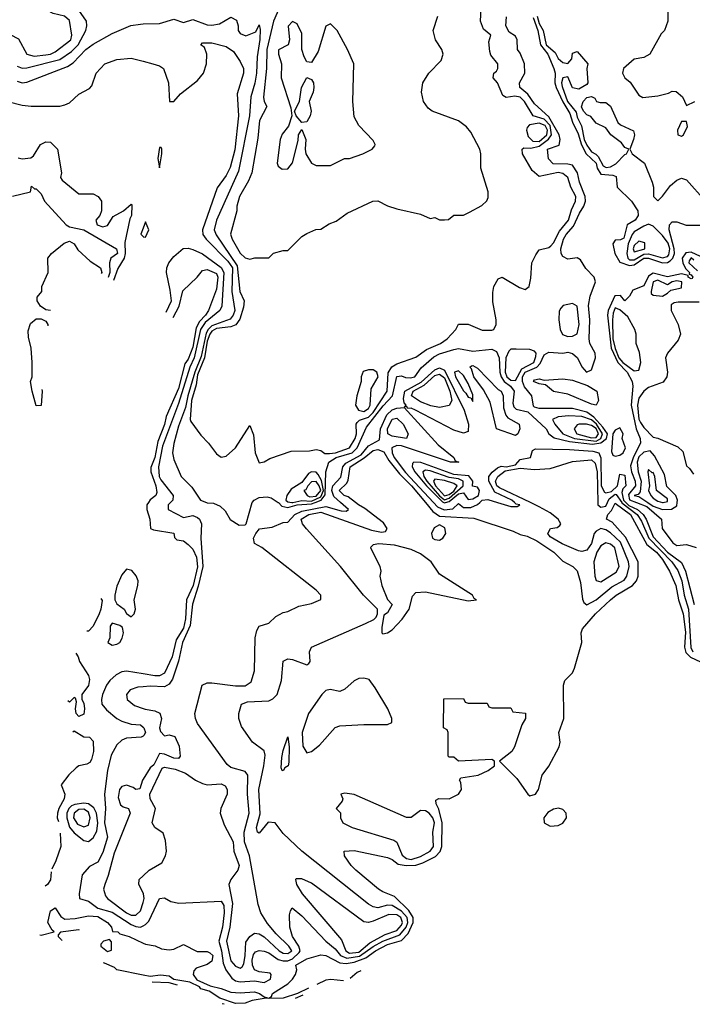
# Model space of a CAD drawing. Header units: inches. Extents: x 2380249 to 2585472, y 382747 to 546448.
# Tile 285 of 626: x 2529480 to 2532315, y 417884 to 422036. Entities that reach past the tile are written whole.
import ezdxf

# ---------------------------------------------------------------- set-up
doc = ezdxf.new("R2010")
doc.units = ezdxf.units.IN
doc.header["$MEASUREMENT"] = 0
for name, color, linetype in [('C5421', 7, 'Continuous'), ('C5422', 7, 'Continuous'), ('C5431', 7, 'Continuous'), ('C5432', 7, 'Continuous')]:
    doc.layers.add(name, color=color, linetype=linetype)

msp = doc.modelspace()

# ---------------------------------------------------------------- linework, layer by layer
at = {"layer": 'C5421', "color": 4}
for points, elevation in [([(2529930, 419718.7), (2529910, 419695.6), (2529890, 419647), (2529880.7, 419610), (2529881.1, 419590), (2529890, 419573.4), (2529921, 419550), (2529930, 419532), (2529950, 419518), (2529962, 419530), (2529968.7, 419550), (2529962, 419590), (2529978, 419650), (2529978.9, 419670), (2529970.9, 419690.9), (2529953.1, 419713.1)], 12), ([(2529870, 419492), (2529862, 419478), (2529860.7, 419430), (2529851.3, 419410), (2529870, 419398.8), (2529890, 419402.8), (2529902, 419410), (2529912.5, 419427.5), (2529917.2, 419450), (2529913.6, 419473.6), (2529902, 419482)], 12), ([(2529750, 418732.4), (2529712.9, 418727.1), (2529699.1, 418720.9), (2529686.7, 418710), (2529678.8, 418690), (2529678.5, 418670), (2529690.8, 418630.8), (2529710, 418606.7), (2529750, 418574.8), (2529770, 418570.6), (2529790, 418586.8), (2529805.2, 418614.8), (2529809.8, 418650), (2529803.8, 418690), (2529793.2, 418713.2), (2529770, 418729)], 12), ([(2529750, 418706.6), (2529730, 418705.2), (2529709.1, 418690.9), (2529706.4, 418670), (2529723.5, 418643.5), (2529750, 418632.9), (2529770, 418640.3), (2529777, 418670), (2529770, 418693.8)], 16), ([(2529858, 418158), (2529834, 418150), (2529822, 418138), (2529822, 418130), (2529850, 418106.8), (2529867.3, 418112.7), (2529867.3, 418147.3)], 8)]:
    msp.add_lwpolyline(points, close=True, dxfattribs=dict(at, elevation=elevation))
for points, elevation in [([(2529822.8, 419594.7), (2529827.1, 419587.1), (2529822.4, 419550), (2529814.9, 419530), (2529790, 419479.3), (2529770, 419457.2), (2529763.4, 419457.2)], 8), ([(2529717.4, 419364.9), (2529727.3, 419350), (2529732, 419330), (2529770, 419271.3), (2529774.4, 419254.4), (2529770, 419229), (2529742, 419190), (2529742, 419170), (2529750, 419154), (2529753.4, 419130), (2529750, 419108), (2529730, 419098)], 8), ([(2530000, 419277.4), (2529930.4, 419289.6), (2529910, 419286), (2529886.4, 419273.6), (2529860.5, 419250), (2529846, 419230), (2529828.5, 419190), (2529824.4, 419170), (2529826.4, 419150), (2529845.4, 419125.4), (2529889.1, 419089.1), (2529910, 419077.6), (2529950, 419065.5), (2529990, 419062.8), (2530000, 419052.8)], 12), ([(2530000, 419223.2), (2529978.3, 419221.7), (2529946, 419210), (2529930.7, 419190), (2529933.4, 419170), (2529964.1, 419144.1), (2530000, 419131.3)], 16), ([(2529730, 419098), (2529718, 419110), (2529715.3, 419130), (2529719, 419159), (2529715.3, 419175.3), (2529710, 419178), (2529690, 419158), (2529682.5, 419163.7)], 8), ([(2529703.5, 419032.8), (2529710, 419038), (2529750, 419012), (2529774, 419010), (2529790, 418994), (2529790.7, 418950.7), (2529783.5, 418916.5), (2529775.9, 418904.1), (2529763.5, 418896.5), (2529730, 418889.4), (2529718.4, 418881.6), (2529687.6, 418852.4), (2529654.8, 418810), (2529670.7, 418770), (2529668.2, 418750), (2529644.9, 418710), (2529639.5, 418690), (2529638.7, 418670), (2529643.1, 418654.7)], 8), ([(2530000, 419015.3), (2529992, 419010), (2529930, 419006), (2529910, 418997.6), (2529890, 418978), (2529865.7, 418934.3), (2529850.3, 418870), (2529838, 418770), (2529841.5, 418710), (2529837.6, 418650), (2529850, 418588.7), (2529830, 418524), (2529810, 418484), (2529774.4, 418465.6), (2529742.8, 418430), (2529730.7, 418350.7), (2529732, 418330), (2529770, 418319.1), (2529810, 418290.3), (2529870, 418273.2), (2529950, 418220.7), (2529970, 418212.3), (2529989.7, 418210.3), (2530000, 418215.4)], 12), ([(2530000, 418834.2), (2529997.3, 418830), (2529986.8, 418793.2), (2529970, 418789.4), (2529958.3, 418798.3), (2529930, 418808), (2529910, 418802.9), (2529900.3, 418790), (2529895.9, 418755.9), (2529905.3, 418725.3), (2529916.7, 418716.7), (2529938.8, 418710), (2529945.5, 418690), (2529878.3, 418521.7), (2529853.2, 418426.8), (2529838.7, 418390), (2529833.7, 418370), (2529841.8, 418341.8), (2529850.4, 418330), (2529930, 418270.3), (2529950, 418260.3), (2529970, 418260.3), (2529990, 418278.8), (2530000, 418313.7)], 16), ([(2529651.1, 418605.6), (2529653, 418550), (2529633, 418490), (2529615.2, 418454.3)], 8), ([(2529612.6, 418443.5), (2529610.5, 418409.5), (2529597.3, 418390), (2529588.1, 418382.7)], 8), ([(2530000, 418354.6), (2529981.7, 418390), (2529983.5, 418410), (2530000, 418425.5)], 16), ([(2529565.7, 418176.7), (2529570, 418176.3), (2529626, 418190), (2529616.4, 418196.4), (2529599, 418230), (2529610, 418278), (2529630, 418291), (2529654.2, 418254.2), (2529670, 418244), (2529714.5, 418245.5), (2529770, 418258), (2529810, 418254.4), (2529850.7, 418230), (2529866.8, 418210), (2529872, 418192), (2529894, 418190), (2529902, 418182), (2529942, 418170), (2530000, 418142.1)], 8), ([(2529731.8, 418197.2), (2529730, 418198), (2529652, 418188), (2529642, 418178), (2529642, 418170), (2529656.8, 418156.8), (2529658.4, 418153.6)], 8), ([(2530000, 418007.7), (2529890, 418029.9), (2529879.6, 418039.6), (2529837.8, 418057.8), (2529834.1, 418058.7)], 8)]:
    msp.add_lwpolyline(points, dxfattribs=dict(at, elevation=elevation))
at = {"layer": 'C5422', "color": 4}
for points, elevation in [([(2529470, 421839.6), (2529490, 421831.5), (2529510, 421832.3), (2529650, 421867.5), (2529698.1, 421901.9), (2529726.8, 421930), (2529758.3, 421990), (2529763.5, 422010), (2529761.3, 422030), (2529719, 422090), (2529720.2, 422099.8), (2529726, 422110), (2529770, 422134.8), (2529829.4, 422150.6), (2529850, 422147.3), (2529910, 422126), (2529990, 422079.6), (2530000, 422077.9)], 32), ([(2529470, 421775.8), (2529490, 421768.8), (2529510, 421772), (2529682.2, 421837.8), (2529706.1, 421853.9), (2529759.6, 421910), (2529790, 421933), (2529870, 421977.3), (2529949.1, 422010.9), (2529990, 422017.3), (2530000, 422017.6)], 28), ([(2529430, 421691), (2529490, 421674.8), (2529528.7, 421671.3), (2529650, 421671), (2529670, 421676), (2529690, 421684.7), (2529730, 421722), (2529774.6, 421745.4), (2529784, 421756), (2529802, 421810), (2529839, 421850), (2529890, 421867.3), (2529950, 421873.4), (2530000, 421860.7)], 24), ([(2529473.3, 421453.3), (2529490, 421449.1), (2529527.1, 421452.9), (2529538.7, 421461.3), (2529567.2, 421510), (2529590, 421521.3), (2529610, 421519.6), (2529639.3, 421490), (2529656, 421390), (2529652, 421370), (2529659.6, 421359.6), (2529730, 421301), (2529790, 421301), (2529810.7, 421290.7), (2529824.7, 421270), (2529824.7, 421230), (2529818, 421210), (2529801, 421190), (2529806.8, 421170), (2529830, 421162), (2529850, 421167.7), (2529873.6, 421206.4), (2529918, 421230), (2529950, 421258), (2529953, 421253), (2529951.1, 421210), (2529943.9, 421196.1), (2529923.7, 421096.3), (2529924.6, 421050), (2529920.6, 421030), (2529893.4, 420986.6), (2529875.3, 420936.4)], 16), ([(2529450, 421291), (2529526, 421310), (2529530, 421334), (2529542, 421322), (2529550, 421322), (2529570, 421302), (2529584.7, 421270), (2529675.5, 421170), (2529690, 421162.3), (2529750, 421149.1), (2529887.7, 421070), (2529892.1, 421050), (2529864, 421030), (2529858.5, 421010), (2529860.1, 420970), (2529853, 420949.1)], 12), ([(2530000, 421156), (2529991.1, 421131.1), (2530000, 421121.4)], 24), ([(2529610.2, 420809.6), (2529610, 420809.6), (2529590, 420812), (2529567.2, 420827.2), (2529553.2, 420850), (2529554, 420866), (2529574, 420890), (2529573.2, 420910), (2529600.9, 420970), (2529599, 421030), (2529614, 421050), (2529667.1, 421092.9), (2529690, 421101.6), (2529710, 421090.8), (2529725.9, 421065.9), (2529777.3, 421017.3), (2529821.3, 420990), (2529826.7, 420970), (2529823.4, 420965.2)], 8), ([(2529550, 420408), (2529532.3, 420470), (2529526, 420510), (2529533.2, 420530), (2529533.2, 420590), (2529529, 420650), (2529517.2, 420697.2), (2529516.5, 420723.5), (2529526, 420754), (2529550, 420774), (2529570, 420774), (2529590, 420764.9), (2529598.7, 420750), (2529599.3, 420745.5)], 8), ([(2529574.2, 420476.6), (2529574.4, 420470), (2529570, 420408.7), (2529550, 420408)], 8)]:
    msp.add_lwpolyline(points, dxfattribs=dict(at, elevation=elevation))
at = {"layer": 'C5422', "color": 4, "elevation": 36}
msp.add_lwpolyline([(2529490, 422103.1), (2529450, 422099.7), (2529426.8, 422093.2), (2529387.3, 422070), (2529374.4, 422045.6), (2529374, 422030), (2529382, 422010), (2529408.2, 421990), (2529474.5, 421954.5), (2529510.8, 421890), (2529541.2, 421881.2), (2529590, 421887.1), (2529610, 421890.4), (2529630, 421900.3), (2529695.4, 421950), (2529699.7, 421970), (2529690, 422031.8), (2529669, 422050), (2529621.8, 422061.8), (2529570, 422088.2), (2529530, 422099.7)], close=True, dxfattribs=at)
at = {"layer": 'C5431', "color": 4}
for points, elevation in [([(2530000, 418425.5), (2530026, 418450), (2530078.6, 418481.4), (2530095.4, 418510), (2530098.3, 418530), (2530095.1, 418575.1), (2530085.3, 418605.3), (2530049.7, 418630), (2530039.1, 418650), (2530053, 418710), (2530029.5, 418750), (2530029.3, 418770), (2530080.1, 418879.9), (2530090, 418884), (2530135.2, 418875.2), (2530179.5, 418859.5), (2530220.7, 418830), (2530250, 418815.3), (2530270, 418810.3), (2530330, 418814), (2530345.7, 418805.7), (2530355.3, 418790), (2530354.9, 418770), (2530327.7, 418710), (2530324.9, 418690), (2530341.5, 418641.5), (2530380.4, 418570), (2530383.1, 418530), (2530405.3, 418470), (2530399.5, 418450), (2530370.4, 418410), (2530361.6, 418390), (2530377.2, 418310), (2530365.7, 418210), (2530351.9, 418150), (2530370, 418067.2), (2530390, 418045.3), (2530410, 418036.5), (2530417.5, 418042.5), (2530424.4, 418055.6), (2530429.8, 418090), (2530433.2, 418146.8), (2530450, 418170.6), (2530470, 418184), (2530490, 418181.6), (2530510, 418168.7), (2530573.4, 418110), (2530590, 418100.2), (2530610, 418098.8), (2530626.9, 418110), (2530615, 418130), (2530561.4, 418181.4), (2530524.4, 418224.4), (2530496.2, 418270), (2530485.6, 418305.6), (2530449.3, 418510), (2530427, 418570), (2530426.9, 418610), (2530447.7, 418690), (2530439.7, 418770), (2530442, 418850), (2530430, 418866), (2530370, 418882.7), (2530354.8, 418894.8), (2530230, 419068.7), (2530221.2, 419090), (2530219, 419110), (2530249.5, 419230.5), (2530270, 419239.1), (2530290, 419239.5), (2530390, 419226.5), (2530430, 419226.7), (2530455.6, 419244.4), (2530469.3, 419290), (2530472.7, 419430), (2530479.3, 419460.7), (2530490, 419478), (2530530, 419491.3), (2530560.2, 419519.8), (2530590, 419536), (2530610, 419541), (2530656.5, 419563.5), (2530710, 419574), (2530748.7, 419591.3), (2530749, 419610), (2530729.2, 419630), (2530501.2, 419810), (2530470, 419827.3), (2530465.8, 419850), (2530475, 419870), (2530490.8, 419889.2), (2530544.5, 419895.5), (2530590, 419915.6), (2530610, 419917.4), (2530640.3, 419950), (2530670, 419963.6), (2530770, 419983.7), (2530834.7, 419965.3), (2530856, 419964), (2530866, 419970), (2530832.5, 420000)], 16), ([(2530115.7, 420000), (2530106, 419990), (2530105.5, 419970), (2530170, 419936.3), (2530210, 419945.5), (2530230, 419937.1), (2530238, 419930), (2530246.7, 419910), (2530244, 419850), (2530252.7, 419730), (2530233, 419647), (2530208.5, 419571.5), (2530198.7, 419481.3), (2530165.9, 419410), (2530149.5, 419330.5), (2530124.1, 419255.9), (2530110, 419233.6), (2530090, 419222.6), (2530030, 419225.3), (2530000, 419223.2)], 16), ([(2530000, 418215.4), (2530010, 418220.3), (2530024.9, 418235.1), (2530070, 418330.7), (2530090, 418333), (2530117.2, 418317.2), (2530151.2, 418311.2), (2530330, 418319.5), (2530340.5, 418300.5), (2530341.4, 418270), (2530335, 418210), (2530318.8, 418150), (2530330.8, 418110), (2530337.8, 418057.8), (2530349.1, 418029.1), (2530374, 417994), (2530390, 417983.1), (2530410, 417978.9), (2530470, 417983.1), (2530510, 417975.8), (2530537.6, 417990), (2530540.7, 418010), (2530535.2, 418015.2), (2530490, 418021.3), (2530469.8, 418029.8), (2530461.8, 418050), (2530460.3, 418070), (2530466, 418094), (2530474.7, 418105.3), (2530490, 418111.7), (2530510, 418109.1), (2530530, 418101.8), (2530570, 418074), (2530590, 418068), (2530610, 418068.4), (2530630, 418076.6), (2530657.8, 418102.2), (2530662.5, 418110), (2530657.2, 418130), (2530629.7, 418170), (2530619.3, 418210), (2530618, 418262), (2530621.2, 418278.8), (2530629.2, 418290.8), (2530670, 418258), (2530770.4, 418150), (2530810, 418118.9), (2530832.4, 418090), (2530858.8, 418078.8), (2530912.7, 418087.3), (2530970, 418127.8), (2531010.8, 418150), (2531082.3, 418177.7), (2531109.4, 418210), (2531115.7, 418230), (2531113.9, 418250), (2531090, 418277), (2531050, 418300.8), (2531030, 418302), (2530990, 418291.3), (2530970, 418295.6), (2530950, 418307.3), (2530669.3, 418530), (2530590, 418605.2), (2530557.2, 418650), (2530527, 418653), (2530490, 418606), (2530482, 418610), (2530478, 418630), (2530493, 418687), (2530488.5, 418790), (2530509.7, 418890), (2530514.5, 418934.5), (2530510, 418953.2), (2530461.2, 418990), (2530415.5, 419055.5), (2530404, 419090), (2530404, 419110), (2530415.3, 419150), (2530440.7, 419159.3), (2530530, 419164.4), (2530547.7, 419172.3), (2530566, 419190), (2530583.7, 419250), (2530590, 419331.3), (2530610, 419340.7), (2530630, 419338), (2530690, 419316), (2530699.3, 419320.7), (2530704, 419330), (2530701.2, 419370), (2530709.4, 419390.6), (2530938, 419490), (2530973.2, 419506.8), (2530983.1, 419516.9), (2530988.7, 419530), (2530988.7, 419550), (2530928.7, 419610), (2530832.3, 419730), (2530688.5, 419888.5), (2530671.6, 419910), (2530666.2, 419930), (2530698.4, 419950), (2530750, 419959), (2530963.1, 419883.1), (2531005.2, 419874.8), (2531022, 419878), (2531029, 419890), (2531013.9, 419913.9), (2530935.1, 419975.1), (2530907.6, 419990), (2530894.9, 420000)], 12), ([(2530022.9, 420000), (2530016.5, 419990), (2530015.6, 419970), (2530028.2, 419930), (2530030.8, 419890.8), (2530044.5, 419884.5), (2530130, 419871), (2530132.7, 419852.7), (2530142, 419842), (2530170, 419838), (2530190, 419823), (2530210, 419803), (2530225.5, 419770), (2530230, 419729.2), (2530211.8, 419650), (2530182.8, 419590), (2530178.8, 419510), (2530170.8, 419470), (2530139.3, 419420.7), (2530123.5, 419350), (2530090, 419280.5), (2530070, 419268.6), (2530050, 419268.7), (2530000, 419277.4)], 12), ([(2530000, 418142.1), (2530010, 418137.3), (2530051.1, 418131.1), (2530078, 418118), (2530110, 418114), (2530130, 418116.3), (2530170, 418136), (2530227.7, 418107.7), (2530270, 418107.7), (2530282, 418102), (2530293.7, 418090), (2530290, 418066.6), (2530270, 418052.3), (2530223.4, 418036.6), (2530214, 418026), (2530210.7, 418010), (2530227.3, 417987.3), (2530282.8, 417962.8), (2530330, 417951.6), (2530370, 417935.8), (2530410, 417932.3), (2530470, 417936.9), (2530490.7, 417930), (2530510, 417915.5), (2530530, 417910.6), (2530542, 417918), (2530545.1, 417930), (2530610, 417970.4), (2530629.6, 417990), (2530643, 418010), (2530648, 418030), (2530644.7, 418050), (2530690, 418075.8), (2530750, 418092.4), (2530770, 418090.3), (2530830, 418058.6), (2530856.4, 418056.4), (2530890, 418061.4), (2530939.6, 418080.4), (2530980.4, 418110), (2531030, 418137), (2531090, 418153.8), (2531117.1, 418182.9), (2531139.1, 418230), (2531138.7, 418250), (2531119.9, 418279.9), (2531059.4, 418339.4), (2531010, 418358.4), (2530992.7, 418370), (2530897.2, 418450), (2530877.2, 418470), (2530849, 418510), (2530848, 418530), (2530890, 418533.4), (2531030, 418503.8), (2531050, 418494.9), (2531075.2, 418475.2), (2531109.2, 418469.2), (2531150, 418471.4), (2531179.6, 418480.4), (2531232.3, 418507.7), (2531251.9, 418528.1), (2531259.4, 418550), (2531261.4, 418650), (2531247.1, 418707.1), (2531235.1, 418730), (2531234.6, 418745.4), (2531247.2, 418752.8), (2531290, 418750.3), (2531329.6, 418770), (2531342, 418790), (2531339.5, 418819.5), (2531333.2, 418830), (2531340.1, 418839.9), (2531412.3, 418850), (2531455.1, 418870), (2531480.9, 418890), (2531482, 418902), (2531482, 418910), (2531470, 418916), (2531329, 418909), (2531310, 418926), (2531290, 418926), (2531286, 418930), (2531286, 419030), (2531282, 419042), (2531266, 419050), (2531267.3, 419172.7), (2531350, 419174), (2531358, 419158), (2531370, 419154), (2531450, 419154), (2531458, 419138), (2531470, 419134), (2531550, 419134), (2531558, 419118), (2531612, 419112), (2531611.3, 419090), (2531596.9, 419063.1), (2531566, 418970), (2531554, 418950), (2531502, 418910), (2531575.9, 418835.9), (2531622.4, 418770), (2531630, 418763.7), (2531654.5, 418770), (2531667.3, 418790), (2531682.9, 418850), (2531710.9, 418889.1), (2531753.6, 418970), (2531758, 418990), (2531752.2, 419030), (2531772.9, 419090), (2531771.5, 419230), (2531778, 419250), (2531810, 419281.6), (2531818.7, 419301.3), (2531849.7, 419410), (2531846.6, 419450), (2531852, 419468), (2531907.6, 419530), (2531969.7, 419590), (2531993.6, 419610), (2532062.6, 419650), (2532080.4, 419670), (2532087.4, 419690), (2532086.6, 419750), (2532034.1, 419854.1), (2531976.8, 419916.8), (2531952.7, 419930), (2531958.4, 419950), (2531973.8, 419966.2), (2531990, 419997.6), (2532054.8, 419950), (2532123.4, 419823.4), (2532163.9, 419790), (2532190, 419760.2), (2532218.8, 419710), (2532245, 419650), (2532256.6, 419590), (2532276.1, 419530), (2532286.6, 419453.4), (2532282.2, 419390), (2532287.6, 419367.6), (2532307.8, 419347.8), (2532350, 419328.7)], 8), ([(2530267.4, 420000), (2530270, 419999), (2530297.2, 419997.2), (2530325.1, 419985.1), (2530345.5, 419965.5), (2530367.7, 419927.7), (2530405, 419905), (2530430, 419905.5), (2530434.2, 419910), (2530460.2, 419999.9)], 24), ([(2530570.5, 420000), (2530584.9, 419984.9), (2530610, 419978.6), (2530650, 419990.1), (2530710, 419994.2), (2530725.1, 420000)], 24), ([(2530627.7, 420000), (2530630, 419999.6), (2530631.8, 420000)], 28), ([(2531190.2, 420000), (2531222.1, 419962.1), (2531250, 419943), (2531394.4, 419934.4), (2531559.3, 419879.3), (2531590, 419864.9), (2531618.5, 419858.5), (2531659.1, 419839.1), (2531730.9, 419790.9), (2531770, 419752), (2531810.9, 419730.9), (2531830, 419712), (2531843.4, 419663.4), (2531852, 419592), (2531858.4, 419578.4), (2531870, 419568.4), (2531910, 419589), (2531975.3, 419644.7), (2532027.1, 419672.9), (2532039.7, 419690), (2532048.7, 419730), (2532045.6, 419750), (2532012.3, 419832.3), (2531970, 419872.1), (2531950, 419885.3), (2531930, 419889.8), (2531910, 419879.7), (2531901.3, 419870), (2531890, 419827), (2531870, 419799.7), (2531850, 419793), (2531835.8, 419795.8), (2531766, 419826), (2531715.3, 419855.3), (2531706, 419870), (2531718, 419890), (2531745.6, 419894.4), (2531756.6, 419903.4), (2531761.2, 419910), (2531749.5, 419930), (2531716, 419956), (2531670, 419982), (2531632.4, 420000)], 12), ([(2531224.5, 420000), (2531241.7, 419981.7), (2531268.8, 419968.8), (2531306.2, 419973.8), (2531330, 419996), (2531350, 419978.4), (2531381, 419979), (2531410, 419992.2), (2531419, 420000)], 16), ([(2531267.1, 420000), (2531270, 419998.5), (2531275, 420000)], 24), ([(2531494.5, 420000), (2531550, 419982.6), (2531576.2, 419983.8), (2531588.7, 419990), (2531572.8, 419992.8), (2531565.1, 420000)], 16), ([(2531917.1, 420000), (2531917.3, 419990), (2531930, 419980.2), (2531950, 419984.1), (2531957.8, 420000)], 12), ([(2532017.6, 420000), (2532018.6, 419998.6), (2532083, 419950), (2532101.2, 419921.2), (2532132.3, 419850), (2532228.7, 419750), (2532253.6, 419713.6), (2532270.9, 419670), (2532280.4, 419610), (2532299.5, 419550), (2532308.3, 419388.3), (2532317.7, 419370)], 12), ([(2532034.8, 420000), (2532047.4, 419987.4), (2532083.9, 419970), (2532107.7, 419950), (2532120.1, 419930), (2532150, 419855.8), (2532210.8, 419790), (2532270, 419746.5), (2532286.7, 419710), (2532322.3, 419570)], 16), ([(2532079.1, 420000), (2532122.9, 419982.9), (2532185.3, 419930), (2532188.3, 419890), (2532232.4, 419830), (2532250, 419819), (2532290, 419822.4), (2532330.8, 419810)], 24), ([(2532127.9, 420000), (2532150, 419985), (2532190, 419970.1), (2532227.9, 419972.1), (2532250, 419986.4), (2532251.6, 420000)], 28), ([(2532188.8, 420000), (2532190, 419999.6), (2532191.7, 420000)], 32), ([(2530000, 419131.3), (2530008.4, 419128.4), (2530050, 419121.5), (2530071.5, 419111.5), (2530077.6, 419090), (2530068.9, 419050), (2530074.2, 419034.2), (2530090, 419016.3), (2530110, 419020.5), (2530133.4, 419013.4), (2530152.9, 418972.9), (2530156.3, 418930), (2530150, 418921.2), (2530130, 418922.7), (2530090, 418939.3), (2530070, 418942), (2530046, 418894), (2530030, 418882), (2530000, 418834.2)], 16), ([(2530000, 419052.8), (2530002.8, 419050), (2530010.4, 419030), (2530002.8, 419017.2), (2530000, 419015.3)], 12), ([(2530000, 418313.7), (2530004.7, 418330), (2530002.4, 418350), (2530000, 418354.6)], 16), ([(2530917.5, 418025.9), (2530901.9, 418018.1), (2530873.6, 417993.1)], 8), ([(2530697.7, 417951.9), (2530651.3, 417930), (2530590, 417909.9), (2530510, 417908.3), (2530460.1, 417899.9), (2530430, 417888.7), (2530390, 417887.6), (2530323.5, 417910), (2530279.3, 417939.3), (2530243.6, 417950), (2530238, 417958), (2530197.4, 417977.4), (2530130, 417988.8), (2530110, 418002.7), (2530073.3, 418006.7), (2530030, 418001.6), (2530000, 418007.7)], 8), ([(2530144.6, 417965.2), (2530110, 417975.4), (2530038.7, 417978.3)], 12), ([(2530844.9, 417983.9), (2530791.2, 417988.8), (2530770, 417986), (2530733.2, 417968.6)], 8), ([(2530674, 417922.6), (2530640.6, 417908.7)], 12), ([(2530342.4, 417884.4), (2530334, 417887)], 12)]:
    msp.add_lwpolyline(points, dxfattribs=dict(at, elevation=elevation))
for points, elevation in [([(2531250, 419906.3), (2531226.9, 419893.1), (2531215.6, 419870), (2531220.4, 419850), (2531230, 419843.6), (2531250, 419840.8), (2531264.2, 419850), (2531275.6, 419870), (2531272.6, 419892.6)], 12), ([(2530994.4, 419825.6), (2530970, 419822), (2530958, 419810), (2530998, 419730), (2531002, 419710), (2530998, 419690), (2531006, 419650), (2531030.8, 419590.8), (2531050.4, 419570), (2531030, 419535.3), (2531015.3, 419524.7), (2531006.8, 419473.2), (2531006, 419450), (2531010, 419446.8), (2531030, 419450.7), (2531050, 419463.7), (2531092.5, 419507.5), (2531121.2, 419550), (2531135.5, 419604.5), (2531150, 419621.1), (2531190, 419623.6), (2531370, 419586), (2531406, 419590), (2531395.3, 419595.3), (2531388.7, 419610), (2531250, 419698), (2531214.7, 419750), (2531170, 419783), (2531130, 419801.6), (2531059.5, 419819.5)], 12), ([(2531950, 419829.7), (2531930, 419818), (2531912.6, 419790), (2531900.3, 419750), (2531904.6, 419690), (2531910, 419671), (2531930, 419664.9), (2531994.3, 419705.7), (2532006.2, 419730), (2531988.9, 419808.9), (2531970, 419824.4)], 16), ([(2530930, 419259.2), (2530910, 419257.6), (2530890, 419248.4), (2530850, 419213.6), (2530830, 419202.9), (2530788.5, 419211.5), (2530770, 419207.6), (2530754, 419190), (2530697.6, 419110), (2530670.3, 419030), (2530672.9, 418972.9), (2530690, 418944.9), (2530710, 418950.4), (2530743.5, 418976.5), (2530810, 419051.3), (2530830, 419058), (2530930, 419064.7), (2531030, 419064.7), (2531048, 419072), (2531048.7, 419090), (2531031.8, 419130), (2530978.9, 419218.9), (2530953.1, 419253.1)], 12), ([(2530590, 418869.3), (2530586, 418870), (2530582, 418882), (2530585.2, 418925.2), (2530590, 418954), (2530610, 419012), (2530615.5, 418970), (2530614.4, 418905.6), (2530611, 418890), (2530598, 418882)], 8), ([(2530850, 418774), (2530834, 418770), (2530842, 418750), (2530839.6, 418740.4), (2530814, 418710), (2530831.6, 418691.6), (2530832, 418670), (2530842, 418650), (2530882, 418630), (2531056.9, 418576.9), (2531070, 418568), (2531092.6, 418512.6), (2531110, 418499), (2531130, 418495.5), (2531170, 418507), (2531210.4, 418529.6), (2531223.9, 418550), (2531221.5, 418610), (2531228.3, 418650), (2531221, 418670), (2531205.6, 418690), (2531190, 418699.7), (2531170, 418701), (2531130, 418672.2), (2531110, 418671.9), (2530890, 418769.2)], 12), ([(2531751.5, 418711.5), (2531730, 418706.6), (2531706.5, 418693.5), (2531688.7, 418670), (2531690.6, 418650), (2531715.8, 418635.8), (2531750, 418637.6), (2531770, 418648), (2531784.1, 418670), (2531782.8, 418690), (2531770, 418705.1)], 8), ([(2530670, 418414), (2530646, 418414), (2530642, 418410), (2530646.8, 418390), (2530670.8, 418350), (2530836.5, 418156.5), (2530854.7, 418110), (2530870, 418099.8), (2530910, 418104.5), (2530956, 418144), (2531021.1, 418178.9), (2531070, 418196.1), (2531090, 418218.4), (2531093.3, 418230), (2531086.4, 418250), (2531070, 418261.4), (2531036.3, 418263.7), (2530970, 418235.6), (2530950, 418229.7), (2530930, 418231.6), (2530710, 418395.1)], 16)]:
    msp.add_lwpolyline(points, close=True, dxfattribs=dict(at, elevation=elevation))
at = {"layer": 'C5432', "color": 4}
for points, elevation in [([(2532211.6, 422171.6), (2532211.3, 422030), (2532198, 421990), (2532184, 421976), (2532136, 421890), (2532110, 421876), (2532070, 421869), (2532024.7, 421830), (2532021, 421810), (2532031, 421790), (2532052.4, 421772.4), (2532090, 421718), (2532107.1, 421707.1), (2532170, 421714.8), (2532214.6, 421725.4), (2532230, 421734), (2532247.3, 421732.7), (2532274, 421710), (2532290, 421674), (2532326, 421690)], 32), ([(2530000, 422017.6), (2530070, 422019.1), (2530130, 422037.3), (2530170, 422024), (2530210, 422036.3), (2530270, 422014.4), (2530290, 422012.7), (2530321.6, 422018.4), (2530370, 422046), (2530394, 422034), (2530401, 422010), (2530401, 421990), (2530410, 421978), (2530432.7, 421967.3), (2530475.3, 421984.7), (2530490, 422014), (2530493.7, 421993.7), (2530492, 421952), (2530481.1, 421878.9), (2530478.8, 421810), (2530471.7, 421768.3), (2530453.8, 421710), (2530448.3, 421630), (2530402.7, 421397.3), (2530309.5, 421190.5), (2530300.2, 421150), (2530307.9, 421127.9), (2530397.4, 420997.4), (2530408, 420890), (2530426.4, 420850), (2530423.9, 420823.9), (2530407.4, 420772.6), (2530391, 420749), (2530370, 420740.7), (2530310, 420733.7), (2530290, 420722.9), (2530281.2, 420710), (2530270, 420679.6), (2530259.1, 420610), (2530230, 420537.6), (2530223.5, 420496.5), (2530204.8, 420430), (2530198, 420350), (2530201.3, 420341.3), (2530243.4, 420283.4), (2530276, 420250), (2530310, 420204.7), (2530330, 420191.3), (2530350, 420196), (2530390, 420231), (2530450, 420324.7), (2530465.2, 420285.2), (2530473, 420210), (2530490, 420166.8), (2530510, 420170.8), (2530534.8, 420185.2), (2530623.7, 420216.3), (2530702, 420218), (2530730, 420222.8), (2530750, 420218.8), (2530766.5, 420206.5), (2530786.5, 420206.5), (2530811.6, 420210), (2530869.7, 420230), (2530894.7, 420270), (2530900.2, 420290), (2530898, 420330), (2530902, 420338), (2530912.8, 420347.2), (2530950, 420360.1), (2530970, 420379.8), (2531028.5, 420470), (2531033, 420547), (2531048.7, 420571.3), (2531070, 420584.2), (2531150, 420613.4), (2531194.9, 420645.1), (2531254, 420670), (2531282, 420690), (2531318, 420730), (2531330, 420752), (2531370, 420752), (2531430, 420726), (2531470, 420726), (2531478, 420730), (2531488.7, 420750), (2531489, 420770), (2531474.6, 420845.4), (2531474.6, 420885.4), (2531478, 420910), (2531496.4, 420943.6), (2531514, 420950), (2531586.4, 420906.4), (2531610, 420898), (2531628, 420910), (2531634.8, 420945.2), (2531638.4, 421010), (2531655.2, 421044.8), (2531670, 421064.9), (2531710, 421074.9), (2531718.2, 421081.8), (2531730, 421094.9), (2531755.9, 421144.1), (2531792.9, 421190), (2531805.7, 421234.3), (2531822.4, 421270), (2531824.2, 421290), (2531802.6, 421330), (2531790.9, 421370.9), (2531770, 421386.9), (2531750, 421391.4), (2531670, 421374), (2531640.2, 421400.2), (2531599, 421470), (2531598, 421490), (2531605.2, 421494.8), (2531633.9, 421493.9), (2531670, 421502.8), (2531708.4, 421531.6), (2531721.8, 421550), (2531715.8, 421590), (2531690, 421616.3), (2531644, 421630), (2531608.4, 421690), (2531590, 421708.4), (2531567.1, 421712.9), (2531530, 421708), (2531516.4, 421716.4), (2531494, 421770), (2531475.3, 421790), (2531478, 421810), (2531490, 421818), (2531496, 421830), (2531495.1, 421850), (2531466, 421886), (2531462, 421902), (2531458, 421942), (2531466, 421970), (2531435.3, 421995.3), (2531422, 422030), (2531429, 422170)], 28), ([(2530584.6, 422110), (2530550.2, 422030), (2530521.3, 421910), (2530520.2, 421830), (2530508.4, 421708.4), (2530510.6, 421690.6), (2530522, 421670), (2530490.7, 421610), (2530484.1, 421535.9), (2530458, 421390), (2530443.9, 421356.1), (2530406, 421290), (2530395.5, 421250), (2530395.5, 421230), (2530368.2, 421131.8), (2530375.5, 421110), (2530410, 421050.8), (2530430, 421031), (2530450, 421026), (2530471.6, 421031.6), (2530530, 421031.3), (2530550, 421051), (2530590, 421062), (2530610, 421062), (2530670, 421122), (2530690, 421134), (2530728.9, 421151.1), (2530750, 421152), (2530784.7, 421175.3), (2530813.6, 421186.4), (2530860.2, 421219.8), (2530968.9, 421271.1), (2530990, 421271.3), (2531031, 421251), (2531070, 421238), (2531170, 421216), (2531210, 421198), (2531230, 421202), (2531250, 421192), (2531270, 421192), (2531287.3, 421192.7), (2531310, 421212), (2531350, 421212), (2531376.4, 421223.6), (2531428.4, 421251.6), (2531448.4, 421271.6), (2531454.6, 421285.4), (2531454, 421310), (2531424, 421410), (2531424, 421470), (2531419, 421490), (2531382, 421562), (2531363.2, 421583.2), (2531329.4, 421609.4), (2531218, 421650), (2531202, 421662), (2531182, 421690), (2531174, 421730), (2531179, 421770), (2531204, 421810), (2531256.6, 421863.4), (2531265.2, 421890), (2531259, 421910), (2531233.2, 421950), (2531222.7, 421990), (2531242.7, 422050)], 32), ([(2530725.1, 420000), (2530751, 420010), (2530768, 420032), (2530770.7, 420129.3), (2530783.1, 420170), (2530813.5, 420190), (2530880.9, 420210), (2530903.2, 420230), (2530942.2, 420317.8), (2531012.2, 420407.8), (2531051.1, 420450), (2531069.2, 420530.8), (2531090, 420534), (2531106.7, 420526.7), (2531125.4, 420525.4), (2531145.1, 420530), (2531172.3, 420567.7), (2531226.3, 420613.7), (2531250, 420626.4), (2531310, 420645.4), (2531330, 420649.4), (2531390, 420638.7), (2531470, 420646.9), (2531490, 420636.5), (2531500.5, 420610), (2531504.2, 420550), (2531509.7, 420529.7), (2531522.1, 420510), (2531548.7, 420490), (2531564, 420470), (2531558.7, 420418.7), (2531562.8, 420402.8), (2531573.2, 420393.2), (2531622.4, 420382.4), (2531699.6, 420310), (2531710.3, 420290), (2531732.9, 420272.9), (2531797.9, 420257.9), (2531894.5, 420245.5), (2531928.8, 420251.2), (2531953, 420270), (2531957.4, 420290), (2531937.9, 420317.9), (2531900.2, 420360.2), (2531870, 420380.7), (2531810, 420396.5), (2531670, 420396.8), (2531650, 420401.6), (2531645.8, 420405.8), (2531638.7, 420450), (2531608.2, 420488.2), (2531599.6, 420510), (2531599.9, 420530), (2531610.7, 420549.3), (2531660.3, 420570), (2531673.7, 420586.3), (2531690, 420622.4), (2531710, 420634.5), (2531770, 420629.3), (2531790, 420633.2), (2531810, 420627.6), (2531830.6, 420610.6), (2531850, 420571.7), (2531868.8, 420550), (2531890, 420558.7), (2531907.1, 420610), (2531905.2, 420630), (2531883.2, 420670), (2531880.2, 420690), (2531883.7, 420770), (2531877.4, 420830), (2531884.2, 420870), (2531907.1, 420930), (2531901.1, 420950), (2531866.4, 420986.4), (2531843.3, 421023.3), (2531830, 421031.1), (2531790, 421025.3), (2531770, 421037.4), (2531762.9, 421050), (2531760.7, 421070), (2531772.5, 421110), (2531782.9, 421130), (2531814.9, 421165.1), (2531839.6, 421220.4), (2531858.4, 421250), (2531865.2, 421270), (2531863, 421290), (2531838.9, 421350), (2531831.8, 421390), (2531810, 421421.8), (2531790, 421426.4), (2531728.1, 421428.1), (2531708.8, 421448.8), (2531705.1, 421490), (2531753.5, 421506.5), (2531757.7, 421530), (2531753.5, 421550), (2531710, 421626.4), (2531650, 421681.5), (2531621.9, 421721.9), (2531588, 421750), (2531586.3, 421770), (2531609.7, 421810.3), (2531608.4, 421850), (2531590, 421894.5), (2531578.7, 421910), (2531576.5, 421950), (2531570, 421966), (2531542.9, 421982.9), (2531529.7, 422010), (2531531.8, 422048.2)], 24), ([(2531660.7, 422050), (2531670, 422019.7), (2531687.1, 421990), (2531698.5, 421930), (2531737.3, 421897.3), (2531750, 421872.4), (2531770, 421854.4), (2531790, 421850.7), (2531806.6, 421870), (2531810, 421894), (2531830, 421901), (2531874.8, 421850), (2531870.7, 421829.3), (2531874, 421770), (2531870, 421762), (2531837.3, 421742.7), (2531810, 421747.6), (2531790, 421795.3), (2531769.3, 421790.7), (2531763.9, 421770), (2531766.2, 421753.8), (2531789.6, 421690), (2531825.4, 421645.4), (2531830, 421624), (2531847.8, 421587.8), (2531859.8, 421530), (2531870, 421507.1), (2531890, 421477.8), (2531908.9, 421468.9), (2531918.8, 421458.8), (2531939.9, 421419.9), (2531951.8, 421411.8), (2531970, 421415.2), (2531992.8, 421427.2), (2532030, 421467.3), (2532038, 421470), (2532048, 421490), (2532030, 421497.2), (2532016, 421516), (2531972.3, 421550), (2531950, 421579), (2531910, 421599.3), (2531886.8, 421626.8), (2531870, 421634.5), (2531856.2, 421650), (2531847.9, 421667.9), (2531854.5, 421690), (2531870, 421707.7), (2531890, 421712), (2531904.7, 421704.7), (2531911.1, 421691.1), (2531926, 421686), (2531950, 421686.8), (2531970, 421670.7), (2532001.7, 421601.7), (2532012.2, 421592.2), (2532067.3, 421567.3), (2532070.8, 421550), (2532067.7, 421530), (2532051, 421490), (2532062, 421470), (2532113.4, 421430), (2532146, 421350), (2532151.1, 421328.9), (2532152, 421290), (2532170, 421272), (2532190, 421291.3), (2532223.3, 421336.7), (2532250, 421358.8), (2532270, 421366.8), (2532290, 421361), (2532370.7, 421270.7)], 28), ([(2531644.5, 422044.5), (2531664.4, 421990), (2531674.7, 421930), (2531706.2, 421890), (2531731.2, 421830), (2531736.8, 421810), (2531735.9, 421770), (2531741, 421750), (2531769.2, 421689.2), (2531799.4, 421639.4), (2531810, 421603.1), (2531834.6, 421554.6), (2531848.3, 421508.3), (2531868.1, 421470), (2531910, 421430.2), (2531914.2, 421410), (2531930, 421384.8), (2531980.3, 421380.3), (2531993.9, 421373.9), (2531998.8, 421330), (2532058.9, 421270), (2532084.9, 421230), (2532086.4, 421210), (2532074.4, 421190), (2532040.4, 421170), (2532026.1, 421113.9), (2532012.7, 421107.3), (2531990, 421106.2), (2531979.8, 421090), (2531988.7, 421050), (2532010, 421012.8), (2532050, 420999.4), (2532070, 421002.1), (2532110.5, 421030.5), (2532130.4, 421030.4), (2532190, 421010.6), (2532210, 421011.3), (2532221.5, 421018.5), (2532232.7, 421030), (2532240.5, 421050), (2532239.1, 421070), (2532216.9, 421150), (2532219.3, 421170), (2532230, 421182.8), (2532250, 421182.8), (2532288.7, 421168.7), (2532350, 421168.8)], 24), ([(2530000, 421860.7), (2530042, 421850), (2530070, 421840.7), (2530086, 421830), (2530107.7, 421770), (2530111.3, 421691.3), (2530130, 421690.7), (2530157.5, 421722.5), (2530230, 421778.7), (2530254.7, 421810), (2530266.9, 421850), (2530269.6, 421889.6), (2530258.4, 421918.4), (2530244, 421930), (2530250, 421938), (2530290, 421938), (2530350, 421923), (2530380.9, 421900.9), (2530410, 421858.8), (2530423.1, 421830), (2530423.1, 421810), (2530396.7, 421723.3), (2530401.7, 421630), (2530386.8, 421486.8), (2530367, 421413), (2530350, 421378.4), (2530312.9, 421327.1), (2530250.3, 421150), (2530252, 421130), (2530265.7, 421110), (2530358.1, 421018.1), (2530377.6, 420990), (2530374.6, 420890), (2530386.8, 420810), (2530380.6, 420790), (2530366.7, 420773.3), (2530290, 420744.3), (2530274.2, 420730), (2530265.5, 420714.5), (2530244.4, 420615.6), (2530218.1, 420550), (2530188.3, 420450), (2530179.6, 420400.4), (2530150, 420322), (2530129.3, 420249.3), (2530124.4, 420210), (2530130, 420181), (2530160.7, 420110), (2530205.1, 420065.1), (2530241.7, 420010), (2530267.4, 420000)], 24), ([(2530000, 421121.4), (2530000.7, 421120.7), (2530010, 421118.8), (2530024.5, 421150), (2530010, 421184), (2530000, 421156)], 24), ([(2530097.1, 420802.9), (2530119.4, 420850), (2530115, 420895), (2530098.5, 420970), (2530100.4, 420990), (2530108.7, 421010), (2530130, 421037), (2530169.8, 421070.2), (2530190, 421071.9), (2530210, 421067.1), (2530250, 421048.4), (2530330, 420990.8), (2530341, 420970), (2530332.5, 420827.5), (2530324.4, 420810), (2530261.3, 420758.7), (2530242.3, 420730), (2530215.1, 420610), (2530196.6, 420570), (2530150, 420418), (2530082.2, 420237.8), (2530065.3, 420150), (2530068.1, 420110), (2530075, 420095), (2530127, 420030), (2530125.5, 420010), (2530115.7, 420000)], 16), ([(2532350, 421036.7), (2532310, 421055.2), (2532287.8, 421052.2), (2532271.9, 421030), (2532275, 421010), (2532286.2, 420986.2), (2532303.1, 420970), (2532302.4, 420962.4), (2532310, 420960.5), (2532317, 420950), (2532314.9, 420945.1), (2532310, 420942.4), (2532298, 420950), (2532297, 420957), (2532270, 420963.4), (2532210, 420951.3), (2532150, 420966.9), (2532130, 420954), (2532110, 420914), (2532064.6, 420895.4), (2532050, 420869.3), (2532030.7, 420850), (2532012.8, 420872.8), (2531988.4, 420871.6), (2531960.4, 420810), (2531956.9, 420790), (2531972.6, 420650), (2532000.5, 420590), (2532039.8, 420550), (2532061.5, 420510), (2532064.8, 420490), (2532057.3, 420410), (2532078.8, 420310), (2532095.4, 420270), (2532096.3, 420250), (2532066.8, 420193.2), (2532054.8, 420154.8), (2532058.9, 420130), (2532073.9, 420090), (2532075, 420070), (2532046, 420034), (2532050, 420011.3), (2532079.1, 420000)], 24), ([(2532321.9, 421021.9), (2532310, 421031.7), (2532301.7, 421018.3), (2532300.6, 421010), (2532337.3, 420977.3)], 28), ([(2530127.3, 420779.9), (2530151.9, 420828.1), (2530167.6, 420892.4), (2530228.7, 420950), (2530250, 420978), (2530270, 420982.8), (2530310, 420965.5), (2530315.9, 420950), (2530310, 420899.3), (2530275.3, 420810), (2530263.9, 420790), (2530237.4, 420762.6), (2530223.5, 420736.5), (2530210, 420655.1), (2530190, 420604.7), (2530175.6, 420584.4), (2530150, 420480.5), (2530097.6, 420362.4), (2530090, 420329.4), (2530062.7, 420257.3), (2530050.1, 420189.9), (2530033, 420147), (2530032.9, 420130), (2530054, 420070), (2530057.8, 420042.2), (2530054, 420030), (2530030, 420011.1), (2530022.9, 420000)], 12), ([(2532344.1, 420844.1), (2532255.3, 420844.7), (2532238, 420842), (2532226, 420834), (2532226, 420810), (2532256, 420750), (2532264.7, 420710), (2532255.3, 420684.7), (2532210.8, 420630), (2532202, 420610), (2532210.6, 420550), (2532207.3, 420530), (2532192.7, 420507.3), (2532130, 420485.1), (2532110, 420469.6), (2532090, 420439.3), (2532083.8, 420410), (2532090, 420351), (2532096.7, 420336.7), (2532110, 420316.4), (2532150, 420274.8), (2532170, 420270.8), (2532254.4, 420234.4), (2532275.3, 420215.3), (2532290, 420154), (2532303.6, 420143.6), (2532319.8, 420119.8)], 28), ([(2530832.5, 420000), (2530804.8, 420024.8), (2530796, 420050), (2530799.4, 420070), (2530833.7, 420106.3), (2530842, 420150), (2530854.8, 420165.2), (2530919.3, 420200.7), (2530950, 420238.9), (2530996.1, 420263.9), (2531001.4, 420310), (2531027.7, 420370), (2531050, 420391.4), (2531070, 420398.4), (2531099.9, 420399.9), (2531243.4, 420243.4), (2531310.4, 420190), (2531315.5, 420175.5), (2531330.5, 420170), (2531295.3, 420170), (2531090, 420238.4), (2531070, 420239.8), (2531049.1, 420230), (2531050.2, 420210), (2531059.1, 420190), (2531106.2, 420126.2), (2531224.5, 420000)], 16), ([(2530894.9, 420000), (2530864.2, 420024.2), (2530847.8, 420030), (2530826.3, 420050), (2530859.1, 420080.9), (2530865.2, 420094.8), (2530873.1, 420150), (2530932, 420188), (2530970, 420219.5), (2530990, 420223.5), (2531014.3, 420214.3), (2531036.5, 420176.5), (2531081.2, 420121.2), (2531131, 420070), (2531190.2, 420000)], 12), ([(2531565.1, 420000), (2531554.3, 420010), (2531483.1, 420043.1), (2531458, 420090), (2531457.7, 420110), (2531471.7, 420128.3), (2531493.8, 420146.2), (2531510, 420152.8), (2531530, 420150.1), (2531570, 420158.5), (2531590, 420181.1), (2531633.2, 420190), (2531641.2, 420218.8), (2531654.2, 420225.8), (2531796.9, 420223.1), (2531896.2, 420216.2), (2531921.5, 420210), (2531928.9, 420188.9), (2531931.5, 420070), (2531944.3, 420044.3), (2531950, 420040.9), (2531973.9, 420046.1), (2531999.1, 420070), (2532010, 420118.9), (2532030, 420115.4), (2532034.6, 420070), (2532022.3, 420057.7), (2532017.6, 420042.4), (2532024.6, 420010), (2532034.8, 420000)], 16), ([(2531632.4, 420000), (2531502.2, 420062.2), (2531491.7, 420070), (2531484.9, 420090), (2531494.8, 420110), (2531525.9, 420134.1), (2531590, 420144.9), (2531650, 420138.9), (2531716.6, 420143.4), (2531810, 420172.7), (2531890, 420180.3), (2531905.5, 420165.5), (2531913.9, 420130), (2531917.1, 420000)], 12), ([(2532251.6, 420000), (2532252.8, 420010), (2532245.3, 420030), (2532207.1, 420067.1), (2532197.5, 420117.5), (2532156.2, 420196.2), (2532137.2, 420217.2), (2532110, 420212.4), (2532090, 420192.1), (2532081.9, 420170), (2532086.3, 420130), (2532099.2, 420090), (2532095, 420045), (2532086.5, 420033.5), (2532069.3, 420030), (2532090, 420025.8), (2532127.9, 420000)], 28), ([(2531275, 420000), (2531290, 420004.5), (2531330, 420036.5), (2531350, 420041), (2531370, 420012.1), (2531390, 420015), (2531413.3, 420030), (2531417.5, 420050), (2531410, 420064), (2531389, 420069), (2531389.9, 420090), (2531372.9, 420112.9), (2531310, 420118.4), (2531171.2, 420168.8), (2531140.7, 420170), (2531135.3, 420164.7), (2531134.7, 420150), (2531145.2, 420130), (2531194.7, 420070), (2531262.5, 420002.5), (2531267.1, 420000)], 24), ([(2532191.7, 420000), (2532210, 420004.4), (2532210, 420015.1), (2532164.5, 420050), (2532156.9, 420110), (2532150, 420126), (2532145.2, 420125.2), (2532130, 420139), (2532127.4, 420130), (2532134, 420070), (2532130.7, 420050), (2532140.3, 420030), (2532150, 420017.6), (2532170, 420006.2), (2532188.8, 420000)], 32), ([(2530631.8, 420000), (2530670, 420007.9), (2530710, 420005.9), (2530750, 420024.4), (2530760.5, 420050), (2530752.1, 420092.1), (2530738, 420118), (2530730, 420127.4), (2530710, 420129.7), (2530698, 420122), (2530670, 420083.7), (2530624.1, 420055.9), (2530605.4, 420030), (2530602.2, 420010), (2530610, 420002.7), (2530627.7, 420000)], 28), ([(2530460.2, 419999.9), (2530468, 420010), (2530490, 420021), (2530523.6, 420023.6), (2530539.6, 420019.6), (2530570, 420000.5), (2530570.5, 420000)], 24), ([(2531419, 420000), (2531430, 420009.5), (2531453, 420013), (2531494.5, 420000)], 16), ([(2531957.8, 420000), (2531965.1, 420014.9), (2531990, 420035.5), (2531993.6, 420033.6), (2532017.6, 420000)], 12)]:
    msp.add_lwpolyline(points, dxfattribs=dict(at, elevation=elevation))
for points, elevation in [([(2530630, 422028), (2530611.6, 422008.4), (2530618, 421950), (2530611.3, 421930), (2530571.3, 421908.7), (2530571, 421890), (2530583, 421850), (2530582.4, 421790), (2530623.5, 421663.5), (2530626.8, 421630), (2530613.7, 421586.3), (2530587.1, 421552.9), (2530578, 421530), (2530565.5, 421430), (2530570, 421418), (2530585.8, 421405.8), (2530610, 421406.8), (2530630, 421432), (2530653.6, 421526.4), (2530655.3, 421550), (2530670, 421572), (2530686, 421530), (2530682.8, 421490), (2530686.8, 421470), (2530710, 421431), (2530730, 421421), (2530790, 421421), (2530849.4, 421450.6), (2530870, 421451), (2530926, 421470), (2530966, 421490), (2530976.4, 421503.6), (2530978, 421510), (2530970, 421526), (2530908.9, 421588.9), (2530890, 421626), (2530884, 421690), (2530888, 421850), (2530862, 421910), (2530818, 421990), (2530790, 422018), (2530770, 422008), (2530738.8, 421901.2), (2530710, 421855.3), (2530690, 421858), (2530679.5, 421879.5), (2530669.3, 421910), (2530670, 421978), (2530650, 422018)], 36), ([(2530670, 421602), (2530646, 421630), (2530638, 421650), (2530659, 421690), (2530667.3, 421750), (2530690, 421792), (2530710, 421782.8), (2530718, 421770), (2530720.4, 421750), (2530717.6, 421730), (2530700.5, 421690), (2530708.2, 421650), (2530703.8, 421630), (2530690, 421605.2)], 36), ([(2531670, 421598.7), (2531628.3, 421591.7), (2531618.6, 421581.4), (2531615.5, 421570), (2531622.5, 421542.5), (2531643.2, 421523.2), (2531670, 421522.7), (2531701.9, 421550), (2531704.5, 421570), (2531695.2, 421590)], 32), ([(2532290, 421606), (2532270, 421606), (2532252, 421570), (2532254, 421550), (2532270, 421544.7), (2532278, 421550), (2532294.6, 421585.4)], 32), ([(2530070, 421497.2), (2530063.1, 421450), (2530070, 421411), (2530079.5, 421470), (2530079, 421490), (2530076.5, 421496.5)], 24), ([(2532130, 421173), (2532110, 421165.3), (2532070, 421140.9), (2532061.8, 421130), (2532044.7, 421090), (2532038.7, 421050), (2532043.2, 421030), (2532050, 421022.5), (2532070, 421023.1), (2532110, 421046.8), (2532130, 421048.7), (2532190, 421031.4), (2532210, 421037.4), (2532215.4, 421044.6), (2532219.9, 421070), (2532213, 421093), (2532190, 421126), (2532150, 421165.1)], 28), ([(2532090, 421102.4), (2532070, 421083.6), (2532065.1, 421070), (2532070, 421056.4), (2532110, 421068.4), (2532115.1, 421070), (2532114.5, 421094.5)], 32), ([(2532170, 420937.7), (2532150.4, 420930), (2532141.6, 420890), (2532141.6, 420881.6), (2532150, 420874.8), (2532190, 420870.4), (2532210, 420882.8), (2532225.1, 420894.9), (2532270, 420905.5), (2532270.8, 420930), (2532250, 420934), (2532230.7, 420930.7), (2532210, 420918)], 28), ([(2531810, 420839.5), (2531771.3, 420830), (2531760.6, 420819.4), (2531754, 420806), (2531752, 420770), (2531757.6, 420730), (2531768.5, 420708.5), (2531790, 420700.5), (2531810, 420700.7), (2531830, 420711.3), (2531838.7, 420750), (2531830, 420828)], 28), ([(2531990, 420821.1), (2531981.7, 420798.3), (2531978.4, 420770), (2531980.6, 420690), (2531990, 420649.1), (2532005.4, 420610), (2532021.9, 420590), (2532070, 420554.9), (2532090, 420558), (2532097.7, 420590), (2532091.9, 420631.9), (2532078.7, 420670), (2532078.8, 420710), (2532072.9, 420730), (2532042.9, 420782.9), (2532010, 420812.8)], 28), ([(2531573, 420647), (2531550, 420646), (2531542.3, 420637.7), (2531529.4, 420610.6), (2531526.8, 420550), (2531533.2, 420530), (2531550, 420515.4), (2531570, 420514), (2531596.3, 420563.7), (2531646.6, 420590), (2531656.1, 420616.1), (2531656.4, 420630), (2531650, 420637.7), (2531630, 420645)], 28), ([(2530970, 420559.7), (2530950, 420559.7), (2530928, 420552), (2530918.7, 420530), (2530919.5, 420510), (2530900.7, 420450), (2530896.1, 420410), (2530908.8, 420388.8), (2530930, 420383.8), (2530950, 420395.8), (2530957.8, 420410), (2530961.1, 420478.9), (2530990.9, 420530), (2530985.1, 420550)], 32), ([(2531350, 420292), (2531310, 420304.4), (2531149, 420390), (2531130, 420397.6), (2531116.4, 420396.4), (2531110, 420406), (2531102, 420402), (2531109.2, 420410), (2531100.7, 420420.7), (2531098.2, 420438.2), (2531103.4, 420470), (2531172.3, 420507.7), (2531230, 420559.5), (2531250, 420567.6), (2531270, 420558.5), (2531353, 420390), (2531372.1, 420330), (2531370, 420299)], 16), ([(2531330, 420555.6), (2531312.7, 420550), (2531317, 420530), (2531350, 420470.3), (2531361, 420461), (2531370, 420443.6), (2531382, 420442), (2531390, 420426), (2531390, 420454.5), (2531370, 420502.2), (2531350, 420535)], 24), ([(2531570, 420282), (2531489.8, 420310), (2531463, 420423), (2531435.6, 420475.6), (2531394.8, 420530), (2531384.1, 420564.1), (2531377.6, 420570), (2531384.1, 420575.9), (2531390, 420577.8), (2531410, 420566.4), (2531496.3, 420476.3), (2531510, 420468.8), (2531518.4, 420450), (2531518.6, 420398.6), (2531528.6, 420368.6), (2531537.3, 420357.3), (2531584.9, 420330), (2531588.4, 420310), (2531579.1, 420290)], 16), ([(2531250, 420400.9), (2531212.7, 420407.3), (2531170, 420425.1), (2531131.3, 420450), (2531139.1, 420470), (2531184.9, 420495.1), (2531230, 420535.1), (2531250, 420541.3), (2531270, 420525.3), (2531293.3, 420470), (2531301.6, 420430), (2531290, 420409.2)], 12), ([(2531910, 420411), (2531890, 420414), (2531790, 420456.8), (2531730, 420467.7), (2531696.2, 420496.2), (2531670, 420499.7), (2531646.2, 420510), (2531650, 420516.5), (2531670, 420521.1), (2531690, 420515.3), (2531770, 420522), (2531810, 420515.6), (2531873.5, 420493.5), (2531912.2, 420470), (2531920.1, 420430)], 16), ([(2531110, 420269.8), (2531050, 420279.2), (2531031.6, 420290), (2531029.8, 420310), (2531050, 420351.6), (2531070, 420356), (2531095.8, 420330), (2531118, 420290)], 12), ([(2531794.7, 420365.3), (2531750, 420361), (2531725.5, 420350), (2531735.3, 420330), (2531769.6, 420289.6), (2531818.4, 420270), (2531910, 420258.5), (2531929.9, 420270), (2531936.9, 420290), (2531910.6, 420330.6), (2531890, 420348.7), (2531850, 420362.3)], 28), ([(2531869.4, 420330.6), (2531838, 420330), (2531830, 420327), (2531816.4, 420310), (2531828.7, 420290), (2531890, 420272), (2531910, 420274.6), (2531919.5, 420290), (2531910, 420311.4), (2531890, 420324.9)], 32), ([(2532010, 420314.9), (2531990, 420304.7), (2531980.6, 420290), (2531975, 420215), (2531979.9, 420199.9), (2531990, 420194.8), (2532010, 420199.4), (2532023.6, 420210), (2532033, 420230), (2532019.6, 420270), (2532024.2, 420290)], 24), ([(2531190, 420135.7), (2531178.7, 420130), (2531183, 420110), (2531195.8, 420090), (2531250, 420027.7), (2531270, 420011.3), (2531290, 420018.3), (2531349.9, 420070), (2531348.7, 420090), (2531330, 420099.6), (2531290, 420105.1), (2531210, 420133.4)], 28), ([(2531230, 420098), (2531223.8, 420090), (2531232.5, 420070), (2531270, 420028), (2531290, 420033.4), (2531310, 420047.5), (2531323.7, 420070), (2531310, 420080.5), (2531270, 420092.5)], 32), ([(2530730, 420088.2), (2530710, 420087.1), (2530694.3, 420070), (2530686.5, 420053.5), (2530677.3, 420050), (2530692.1, 420030), (2530703.7, 420023.7), (2530730, 420026.6), (2530749.9, 420050), (2530743, 420070)], 32)]:
    msp.add_lwpolyline(points, close=True, dxfattribs=dict(at, elevation=elevation))

doc.saveas('drawing.dxf')
